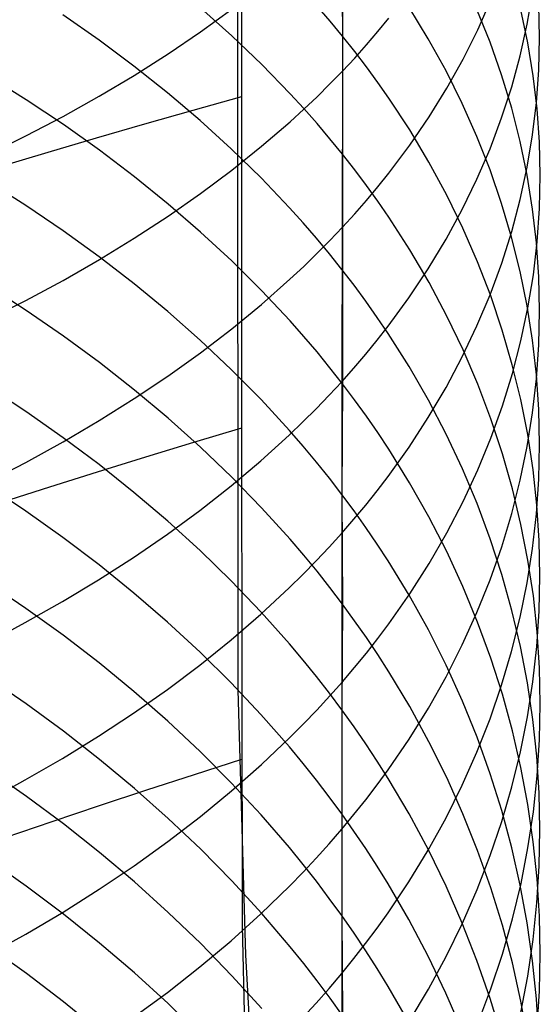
# Model space of a CAD drawing. Extents: x -383 to 1849, y -1185 to -529.
# Tile 514 of 656: x 464 to 469, y -1081 to -1071. Entities that reach past the tile are written whole.
import ezdxf

# ---------------------------------------------------------------- set-up
doc = ezdxf.new("R2010")
doc.units = 0
doc.layers.add('PREDEFINITO', color=7, linetype='CONTINUOUS')

msp = doc.modelspace()

# ---------------------------------------------------------------- linework, layer by layer
at = {"layer": 'PREDEFINITO'}
for p, q in [((465.9596, -885.9744, 440.6312), (465.9984, -1075.4358, 439.0843)), ((465.9646, -1078.013, 439.0376), (465.9095, -902.9318, 440.7506)), ((466.9871, -1070.3813, 635.7491), (466.9942, -1071.5742, 634.6833)), ((466.9939, -1070.3581, 654.7146), (466.9939, -1071.918, 653.6353)), ((468.8132, -1071.4566, 647.1203), (468.8665, -1071.1457, 646.7426)), ((465.9034, -1071.5713, 632.4685), (465.5962, -1071.2972, 632.2061)), ((466.8706, -1071.4255, 634.5353), (466.7433, -1071.2783, 634.3887)), ((467.8389, -1071.5988, 637.0101), (467.6487, -1071.2866, 636.6867)), ((468.3264, -1071.5114, 650.068), (468.4558, -1071.2186, 649.6978)), ((468.935, -1071.5869, 644.53), (468.9273, -1071.2664, 644.156)), ((464.5942, -1071.6133, 630.378), (464.2388, -1071.3652, 630.1499)), ((465.5944, -1071.532, 656.3261), (465.9019, -1071.3085, 656.0193)), ((468.4479, -1071.632, 639.4479), (468.3185, -1071.3105, 639.1015)), ((468.8208, -1071.6391, 641.9658), (468.7522, -1071.3155, 641.603)), ((466.9942, -1071.5742, 634.6833), (466.8706, -1071.4255, 634.5353)), ((467.3422, -1071.5294, 653.1235), (467.4506, -1071.3974, 652.9496)), ((468.7447, -1071.7662, 647.4963), (468.8132, -1071.4566, 647.1203)), ((465.274, -1071.7495, 656.6247), (465.5944, -1071.532, 656.3261)), ((466.1972, -1071.8526, 632.7377), (465.9034, -1071.5713, 632.4685)), ((466.9942, -1071.5742, 634.6833), (466.9941, -1072.7372, 633.5842)), ((467.114, -1071.7245, 634.833), (466.9942, -1071.5742, 634.6833)), ((467.2299, -1071.6602, 653.2957), (467.3422, -1071.5294, 653.1235)), ((468.1817, -1071.8011, 650.4344), (468.3264, -1071.5114, 650.068)), ((468.9274, -1071.9074, 644.904), (468.935, -1071.5869, 644.53)), ((464.9383, -1071.8694, 630.6136), (464.5942, -1071.6133, 630.378)), ((467.1138, -1071.7897, 653.4664), (467.2299, -1071.6602, 653.2957)), ((468.0138, -1071.9157, 637.3382), (467.8389, -1071.5988, 637.0101)), ((468.562, -1071.9565, 639.7976), (468.4479, -1071.632, 639.4479)), ((468.8741, -1071.9643, 642.3303), (468.8208, -1071.6391, 641.9658)), ((464.9412, -1071.9609, 656.9149), (465.274, -1071.7495, 656.6247)), ((467.23, -1071.8763, 634.9841), (467.114, -1071.7245, 634.833)), ((468.661, -1072.074, 647.8701), (468.7447, -1071.7662, 647.4963)), ((465.2705, -1072.1333, 630.8565), (464.9383, -1071.8694, 630.6136)), ((466.4772, -1072.1408, 633.0135), (466.1972, -1071.8526, 632.7377)), ((466.9939, -1071.918, 653.6353), (467.1138, -1071.7897, 653.4664)), ((467.3421, -1072.0296, 635.1367), (467.23, -1071.8763, 634.9841)), ((468.0218, -1072.0874, 650.7964), (468.1817, -1071.8011, 650.4344)), ((463.877, -1072.2009, 628.8459), (463.5, -1071.9652, 628.6376)), ((464.5965, -1072.1661, 657.1965), (464.9412, -1071.9609, 656.9149)), ((466.8702, -1072.0449, 653.8025), (466.9939, -1071.918, 653.6353)), ((466.9939, -1071.918, 653.6353), (466.9864, -1074.9785, 651.3976)), ((468.1735, -1072.2367, 637.6708), (468.0138, -1071.9157, 637.3382)), ((468.6609, -1072.2837, 640.1501), (468.562, -1071.9565, 639.7976)), ((468.9122, -1072.2905, 642.6959), (468.8741, -1071.9643, 642.3303)), ((468.9046, -1072.2276, 645.2775), (468.9274, -1071.9074, 644.904)), ((466.7427, -1072.1705, 653.9679), (466.8702, -1072.0449, 653.8025)), ((467.4505, -1072.1842, 635.2907), (467.3421, -1072.0296, 635.1367)), ((464.2404, -1072.3647, 657.4692), (464.5965, -1072.1661, 657.1965)), ((465.5904, -1072.405, 631.1064), (465.2705, -1072.1333, 630.8565)), ((466.612, -1072.2874, 633.1538), (466.4772, -1072.1408, 633.0135)), ((467.8467, -1072.37, 651.1538), (468.0218, -1072.0874, 650.7964)), ((468.5621, -1072.3797, 648.2414), (468.661, -1072.074, 647.8701)), ((464.2435, -1072.4451, 629.0619), (463.877, -1072.2009, 628.8459)), ((465.9977, -1072.1719, 439.1423), (465.5199, -1072.3058, 439.095)), ((466.6116, -1072.2947, 654.1315), (466.7427, -1072.1705, 653.9679)), ((467.6558, -1072.4976, 635.6026), (467.4505, -1072.1842, 635.2907)), ((468.3181, -1072.5616, 638.0073), (468.1735, -1072.2367, 637.6708)), ((468.8666, -1072.5471, 645.6502), (468.9046, -1072.2276, 645.2775)), ((465.5199, -1072.3058, 439.095), (465.0423, -1072.4419, 439.0383)), ((466.4768, -1072.4175, 654.2933), (466.6116, -1072.2947, 654.1315)), ((466.743, -1072.4357, 633.2957), (466.612, -1072.2874, 633.1538)), ((468.7447, -1072.6131, 640.5051), (468.6609, -1072.2837, 640.1501)), ((468.9351, -1072.6174, 643.0624), (468.9122, -1072.2905, 642.6959)), ((463.8733, -1072.5568, 657.7329), (464.2404, -1072.3647, 657.4692)), ((464.5991, -1072.6978, 629.2853), (464.2435, -1072.4451, 629.0619)), ((465.0423, -1072.4419, 439.0383), (464.5651, -1072.58, 438.9722)), ((465.8974, -1072.6842, 631.3632), (465.5904, -1072.405, 631.1064)), ((466.1965, -1072.6589, 654.6113), (466.4768, -1072.4175, 654.2933)), ((466.8704, -1072.5856, 633.4392), (466.743, -1072.4357, 633.2957)), ((467.6563, -1072.6486, 651.506), (467.8467, -1072.37, 651.1538)), ((468.448, -1072.683, 648.6097), (468.5621, -1072.3797, 648.2414)), ((463.4958, -1072.742, 657.9872), (463.8733, -1072.5568, 657.7329)), ((467.8459, -1072.816, 635.9197), (467.6558, -1072.4976, 635.6026)), ((468.8133, -1072.8654, 646.0217), (468.8666, -1072.5471, 645.6502)), ((464.5651, -1072.58, 438.9722), (464.0885, -1072.7201, 438.8965)), ((466.9941, -1072.7372, 633.5842), (466.8704, -1072.5856, 633.4392)), ((467.4506, -1072.9227, 651.8526), (467.6563, -1072.6486, 651.506)), ((468.4474, -1072.89, 638.3473), (468.3181, -1072.5616, 638.0073)), ((468.8132, -1072.9444, 640.862), (468.7447, -1072.6131, 640.5051)), ((468.9427, -1072.9447, 643.4293), (468.9351, -1072.6174, 643.0624)), ((464.0885, -1072.7201, 438.8965), (463.613, -1072.8621, 438.8115)), ((464.9433, -1072.9587, 629.5159), (464.5991, -1072.6978, 629.2853)), ((466.1912, -1072.9706, 631.6267), (465.8974, -1072.6842, 631.3632)), ((465.9024, -1072.8945, 654.9216), (466.1965, -1072.6589, 654.6113)), ((466.9941, -1072.7372, 633.5842), (466.9934, -1074.9976, 631.3185)), ((467.1139, -1072.8903, 633.7308), (466.9941, -1072.7372, 633.5842)), ((468.3186, -1072.9834, 648.9746), (468.448, -1072.683, 648.6097)), ((468.0207, -1073.1391, 636.2413), (467.8459, -1072.816, 635.9197)), ((465.595, -1073.1241, 655.2241), (465.9024, -1072.8945, 654.9216)), ((467.23, -1073.0449, 633.8788), (467.1139, -1072.8903, 633.7308)), ((467.3421, -1073.058, 652.0237), (467.4506, -1072.9227, 651.8526)), ((468.5615, -1073.2214, 638.6906), (468.4474, -1072.89, 638.3473)), ((468.7449, -1073.1824, 646.3915), (468.8133, -1072.8654, 646.0217)), ((468.8665, -1073.2772, 641.2206), (468.8132, -1072.9444, 640.862)), ((468.9351, -1073.272, 643.7962), (468.9427, -1072.9447, 643.4293)), ((463.8734, -1073.2431, 627.7303), (463.4966, -1073.0036, 627.5268)), ((465.2757, -1073.2276, 629.7537), (464.9433, -1072.9587, 629.5159)), ((466.4712, -1073.2641, 631.8967), (466.1912, -1072.9706, 631.6267)), ((468.174, -1073.2807, 649.3357), (468.3186, -1072.9834, 648.9746)), ((465.2747, -1073.3476, 655.5185), (465.595, -1073.1241, 655.2241)), ((467.2297, -1073.1921, 652.1932), (467.3421, -1073.058, 652.0237)), ((467.3423, -1073.201, 634.0282), (467.23, -1073.0449, 633.8788)), ((468.1803, -1073.4665, 636.5672), (468.0207, -1073.1391, 636.2413)), ((465.5956, -1073.5043, 629.9983), (465.2757, -1073.2276, 629.7537)), ((467.1136, -1073.3249, 652.3612), (467.2297, -1073.1921, 652.1932)), ((467.4507, -1073.3586, 634.179), (467.3423, -1073.201, 634.0282)), ((468.6604, -1073.5555, 639.0366), (468.5615, -1073.2214, 638.6906)), ((468.6612, -1073.4975, 646.7591), (468.7449, -1073.1824, 646.3915)), ((464.2398, -1073.4915, 627.9412), (463.8734, -1073.2431, 627.7303)), ((466.6059, -1073.4134, 632.034), (466.4712, -1073.2641, 631.8967)), ((466.9936, -1073.4563, 652.5274), (467.1136, -1073.3249, 652.3612)), ((468.0141, -1073.5745, 649.6925), (468.174, -1073.2807, 649.3357)), ((468.9046, -1073.6111, 641.5804), (468.8665, -1073.2772, 641.2206)), ((468.9123, -1073.599, 644.1627), (468.9351, -1073.272, 643.7962)), ((464.9419, -1073.5648, 655.8045), (465.2747, -1073.3476, 655.5185)), ((466.7369, -1073.5644, 632.173), (466.6059, -1073.4134, 632.034)), ((467.6562, -1073.6778, 634.4844), (467.4507, -1073.3586, 634.179)), ((464.5952, -1073.7484, 628.1595), (464.2398, -1073.4915, 627.9412)), ((465.9027, -1073.7886, 630.2497), (465.5956, -1073.5043, 629.9983)), ((466.8698, -1073.5865, 652.692), (466.9936, -1073.4563, 652.5274)), ((468.3247, -1073.7977, 636.897), (468.1803, -1073.4665, 636.5672)), ((468.5623, -1073.8105, 647.1243), (468.6612, -1073.4975, 646.7591)), ((464.5973, -1073.7755, 656.0821), (464.9419, -1073.5648, 655.8045)), ((466.8643, -1073.7171, 632.3135), (466.7369, -1073.5644, 632.173)), ((466.7423, -1073.7152, 652.8548), (466.8698, -1073.5865, 652.692)), ((467.8391, -1073.8644, 650.0446), (468.0141, -1073.5745, 649.6925)), ((468.7441, -1073.8919, 639.385), (468.6604, -1073.5555, 639.0366)), ((468.8743, -1073.9252, 644.5284), (468.9123, -1073.599, 644.1627)), ((468.9274, -1073.9457, 641.941), (468.9046, -1073.6111, 641.5804)), ((466.6111, -1073.8426, 653.0158), (466.7423, -1073.7152, 652.8548)), ((466.988, -1073.8715, 632.4555), (466.8643, -1073.7171, 632.3135)), ((467.8465, -1074.0022, 634.7949), (467.6562, -1073.6778, 634.4844)), ((464.2412, -1073.9795, 656.3509), (464.5973, -1073.7755, 656.0821)), ((464.9392, -1074.0136, 628.3848), (464.5952, -1073.7484, 628.1595)), ((466.1965, -1074.0803, 630.5075), (465.9027, -1073.7886, 630.2497)), ((468.4539, -1074.1325, 637.2303), (468.3247, -1073.7977, 636.897)), ((468.4481, -1074.121, 647.4865), (468.5623, -1073.8105, 647.1243)), ((466.4762, -1073.9685, 653.1751), (466.6111, -1073.8426, 653.0158)), ((467.1079, -1074.0274, 632.5989), (466.988, -1073.8715, 632.4555)), ((467.6488, -1074.1501, 650.3916), (467.8391, -1073.8644, 650.0446)), ((468.8126, -1074.2303, 639.7354), (468.7441, -1073.8919, 639.385)), ((463.8742, -1074.1768, 656.6107), (464.2412, -1073.9795, 656.3509)), ((466.1959, -1074.216, 653.4881), (466.4762, -1073.9685, 653.1751)), ((468.0216, -1074.3313, 635.1098), (467.8465, -1074.0022, 634.7949)), ((468.821, -1074.2504, 644.8928), (468.8743, -1073.9252, 644.5284)), ((468.9351, -1074.2808, 642.302), (468.9274, -1073.9457, 641.941)), ((463.8772, -1074.2764, 626.6054), (463.5002, -1074.0327, 626.4065)), ((465.2713, -1074.2871, 628.6171), (464.9392, -1074.0136, 628.3848)), ((466.4766, -1074.3791, 630.7718), (466.1965, -1074.0803, 630.5075)), ((467.2239, -1074.185, 632.7438), (467.1079, -1074.0274, 632.5989)), ((463.4967, -1074.3671, 656.8614), (463.8742, -1074.1768, 656.6107)), ((467.3362, -1074.344, 632.8901), (467.2239, -1074.185, 632.7438)), ((467.4432, -1074.4313, 650.7331), (467.6488, -1074.1501, 650.3916)), ((468.3188, -1074.4286, 647.8454), (468.4481, -1074.121, 647.4865)), ((468.5679, -1074.4703, 637.5667), (468.4539, -1074.1325, 637.2303)), ((464.2437, -1074.5289, 626.8115), (463.8772, -1074.2764, 626.6054)), ((465.5911, -1074.5686, 628.8562), (465.2713, -1074.2871, 628.6171)), ((465.9017, -1074.4575, 653.7936), (466.1959, -1074.216, 653.4881)), ((468.7525, -1074.574, 645.2556), (468.821, -1074.2504, 644.8928)), ((468.8659, -1074.5701, 640.0874), (468.8126, -1074.2303, 639.7354)), ((468.9275, -1074.6158, 642.663), (468.9351, -1074.2808, 642.302)), ((466.6113, -1074.5312, 630.9062), (466.4766, -1074.3791, 630.7718)), ((467.4447, -1074.5045, 633.0378), (467.3362, -1074.344, 632.8901)), ((468.1815, -1074.6647, 635.4289), (468.0216, -1074.3313, 635.1098)), ((465.5941, -1074.693, 654.0913), (465.9017, -1074.4575, 653.7936)), ((467.3347, -1074.57, 650.9016), (467.4432, -1074.4313, 650.7331)), ((468.1742, -1074.733, 648.2005), (468.3188, -1074.4286, 647.8454)), ((468.6666, -1074.8109, 637.9057), (468.5679, -1074.4703, 637.5667)), ((464.5993, -1074.7902, 627.0248), (464.2437, -1074.5289, 626.8115)), ((465.898, -1074.8578, 629.1019), (465.5911, -1074.5686, 628.8562)), ((466.7424, -1074.685, 631.0422), (466.6113, -1074.5312, 630.9062)), ((467.2224, -1074.7075, 651.0685), (467.3347, -1074.57, 650.9016)), ((467.6503, -1074.8297, 633.337), (467.4447, -1074.5045, 633.0378)), ((468.6688, -1074.8959, 645.6164), (468.7525, -1074.574, 645.2556)), ((468.9039, -1074.9111, 640.4406), (468.8659, -1074.5701, 640.0874)), ((466.8697, -1074.8404, 631.1796), (466.7424, -1074.685, 631.0422)), ((468.3261, -1075.0021, 635.7518), (468.1815, -1074.6647, 635.4289)), ((468.9048, -1074.9505, 643.0236), (468.9275, -1074.6158, 642.663)), ((465.2738, -1074.9221, 654.3811), (465.5941, -1074.693, 654.0913)), ((467.1063, -1074.8437, 651.2339), (467.2224, -1074.7075, 651.0685)), ((468.0143, -1075.0338, 648.5514), (468.1742, -1074.733, 648.2005)), ((464.9435, -1075.06, 627.245), (464.5993, -1074.7902, 627.0248)), ((466.1917, -1075.1545, 629.354), (465.898, -1074.8578, 629.1019)), ((466.9934, -1074.9976, 631.3185), (466.8697, -1074.8404, 631.1796)), ((466.9864, -1074.9785, 651.3976), (467.1063, -1074.8437, 651.2339)), ((467.8407, -1075.1602, 633.641), (467.6503, -1074.8297, 633.337)), ((468.7501, -1075.1538, 638.2471), (468.6666, -1074.8109, 637.9057)), ((464.941, -1075.1448, 654.6627), (465.2738, -1074.9221, 654.3811)), ((466.8627, -1075.1119, 651.5597), (466.9864, -1074.9785, 651.3976)), ((466.9864, -1074.9785, 651.3976), (466.9866, -1076.4713, 650.2284)), ((468.5698, -1075.2156, 645.9747), (468.6688, -1074.8959, 645.6164)), ((468.8667, -1075.2844, 643.3834), (468.9048, -1074.9505, 643.0236)), ((468.9268, -1075.2529, 640.7946), (468.9039, -1074.9111, 640.4406)), ((463.8731, -1075.2729, 625.4493), (463.4963, -1075.0256, 625.2554)), ((465.2758, -1075.3381, 627.472), (464.9435, -1075.06, 627.245)), ((466.9934, -1074.9976, 631.3185), (466.9881, -1076.088, 630.1471)), ((467.1133, -1075.1564, 631.4589), (466.9934, -1074.9976, 631.3185)), ((467.8393, -1075.3306, 648.8977), (468.0143, -1075.0338, 648.5514)), ((468.4555, -1075.3431, 636.0781), (468.3261, -1075.0021, 635.7518)), ((464.5963, -1075.3609, 654.936), (464.941, -1075.1448, 654.6627)), ((466.4716, -1075.4586, 629.6124), (466.1917, -1075.1545, 629.354)), ((466.7352, -1075.2439, 651.72), (466.8627, -1075.1119, 651.5597)), ((467.2293, -1075.3167, 631.6007), (467.1133, -1075.1564, 631.4589)), ((468.0159, -1075.4955, 633.9495), (467.8407, -1075.1602, 633.641)), ((468.8184, -1075.4987, 638.5905), (468.7501, -1075.1538, 638.2471)), ((464.2394, -1075.5293, 625.6503), (463.8731, -1075.2729, 625.4493)), ((466.6041, -1075.3744, 651.8785), (466.7352, -1075.2439, 651.72)), ((468.4556, -1075.5327, 646.3302), (468.5698, -1075.2156, 645.9747)), ((468.9344, -1075.5951, 641.149), (468.9268, -1075.2529, 640.7946)), ((464.2402, -1075.5701, 655.2006), (464.5963, -1075.3609, 654.936)), ((465.5958, -1075.6242, 627.7055), (465.2758, -1075.3381, 627.472)), ((467.3416, -1075.4786, 631.7438), (467.2293, -1075.3167, 631.6007)), ((467.649, -1075.6231, 649.239), (467.8393, -1075.3306, 648.8977)), ((468.5697, -1075.6872, 636.4074), (468.4555, -1075.3431, 636.0781)), ((468.8135, -1075.6172, 643.742), (468.8667, -1075.2844, 643.3834)), ((465.9984, -1075.4357, 439.0842), (465.5245, -1075.5781, 439.0376)), ((465.9984, -1075.4358, 439.0843), (466.0033, -1080.3351, 438.994)), ((466.4693, -1075.5035, 652.0352), (466.6041, -1075.3744, 651.8785)), ((466.6062, -1075.6134, 629.7438), (466.4716, -1075.4586, 629.6124)), ((464.5948, -1075.7946, 625.8583), (464.2394, -1075.5293, 625.6503)), ((466.189, -1075.7571, 652.3433), (466.4693, -1075.5035, 652.0352)), ((467.45, -1075.642, 631.8883), (467.3416, -1075.4786, 631.7438)), ((468.1759, -1075.8353, 634.2621), (468.0159, -1075.4955, 633.9495)), ((468.3261, -1075.8469, 646.6824), (468.4556, -1075.5327, 646.3302)), ((468.8714, -1075.8451, 638.9353), (468.8184, -1075.4987, 638.5905)), ((463.8731, -1075.7724, 655.4565), (464.2402, -1075.5701, 655.2006)), ((465.5245, -1075.5781, 439.0376), (465.0507, -1075.7225, 438.9817)), ((465.9029, -1075.9182, 627.9455), (465.5958, -1075.6242, 627.7055)), ((466.7372, -1075.7699, 629.8768), (466.6062, -1075.6134, 629.7438)), ((467.4434, -1075.911, 649.5748), (467.649, -1075.6231, 649.239)), ((467.6555, -1075.9731, 632.1809), (467.45, -1075.642, 631.8883)), ((468.7451, -1075.9484, 644.099), (468.8135, -1075.6172, 643.742)), ((468.9268, -1075.9372, 641.5033), (468.9344, -1075.5951, 641.149)), ((465.0507, -1075.7225, 438.9817), (464.5773, -1075.8689, 438.9163)), ((465.895, -1076.0047, 652.6439), (466.189, -1075.7571, 652.3433)), ((468.6687, -1076.0341, 636.7393), (468.5697, -1075.6872, 636.4074)), ((463.4956, -1075.9676, 655.7033), (463.8731, -1075.7724, 655.4565)), ((464.9388, -1076.0685, 626.073), (464.5948, -1075.7946, 625.8583)), ((466.8645, -1075.9281, 630.0112), (466.7372, -1075.7699, 629.8768)), ((468.3207, -1076.1792, 634.5784), (468.1759, -1075.8353, 634.2621)), ((468.1815, -1076.1578, 647.031), (468.3261, -1075.8469, 646.6824)), ((468.9093, -1076.1926, 639.2814), (468.8714, -1075.8451, 638.9353)), ((464.5773, -1075.8689, 438.9163), (464.1047, -1076.0172, 438.8415)), ((466.1967, -1076.2198, 628.1917), (465.9029, -1075.9182, 627.9455)), ((466.9881, -1076.088, 630.1471), (466.8645, -1075.9281, 630.0112)), ((467.3349, -1076.0531, 649.7406), (467.4434, -1075.911, 649.5748)), ((468.6614, -1076.2778, 644.4539), (468.7451, -1075.9484, 644.099)), ((468.904, -1076.279, 641.8573), (468.9268, -1075.9372, 641.5033)), ((463.8724, -1076.2527, 624.2786), (463.4957, -1076.0016, 624.0897)), ((464.1047, -1076.0172, 438.8415), (463.633, -1076.1673, 438.7571)), ((465.5876, -1076.2459, 652.9368), (465.895, -1076.0047, 652.6439)), ((467.8458, -1076.3095, 632.4783), (467.6555, -1075.9731, 632.1809)), ((468.7525, -1076.3834, 637.0736), (468.6687, -1076.0341, 636.7393)), ((465.2709, -1076.3509, 626.2944), (464.9388, -1076.0685, 626.073)), ((467.1078, -1076.2496, 630.2844), (466.9881, -1076.088, 630.1471)), ((466.9881, -1076.088, 630.1471), (466.9936, -1077.1684, 628.966)), ((467.2226, -1076.1938, 649.9048), (467.3349, -1076.0531, 649.7406)), ((466.4768, -1076.5288, 628.444), (466.1967, -1076.2198, 628.1917)), ((467.1065, -1076.3332, 650.0674), (467.2226, -1076.1938, 649.9048)), ((468.0215, -1076.4651, 647.3754), (468.1815, -1076.1578, 647.031)), ((468.4503, -1076.5266, 634.898), (468.3207, -1076.1792, 634.5784)), ((468.9319, -1076.541, 639.6282), (468.9093, -1076.1926, 639.2814)), ((464.2387, -1076.513, 624.4745), (463.8724, -1076.2527, 624.2786)), ((465.2674, -1076.4806, 653.2219), (465.5876, -1076.2459, 652.9368)), ((466.9866, -1076.4713, 650.2284), (467.1065, -1076.3332, 650.0674)), ((467.2238, -1076.4129, 630.4231), (467.1078, -1076.2496, 630.2844)), ((468.0209, -1076.6508, 632.78), (467.8458, -1076.3095, 632.4783)), ((468.5625, -1076.605, 644.8064), (468.6614, -1076.2778, 644.4539)), ((468.866, -1076.62, 642.2105), (468.904, -1076.279, 641.8573)), ((465.5907, -1076.6415, 626.5222), (465.2709, -1076.3509, 626.2944)), ((467.336, -1076.5777, 630.5631), (467.2238, -1076.4129, 630.4231)), ((468.8211, -1076.7346, 637.4097), (468.7525, -1076.3834, 637.0736)), ((464.5941, -1076.7823, 624.6771), (464.2387, -1076.513, 624.4745)), ((464.9348, -1076.7087, 653.4989), (465.2674, -1076.4806, 653.2219)), ((466.6114, -1076.6861, 628.5723), (466.4768, -1076.5288, 628.444)), ((466.8629, -1076.6079, 650.3878), (466.9866, -1076.4713, 650.2284)), ((466.9866, -1076.4713, 650.2284), (466.9868, -1079.3861, 647.8032)), ((467.8464, -1076.7684, 647.7154), (468.0215, -1076.4651, 647.3754)), ((468.5647, -1076.8773, 635.2207), (468.4503, -1076.5266, 634.898)), ((466.7354, -1076.743, 650.5454), (466.8629, -1076.6079, 650.3878)), ((467.4444, -1076.7441, 630.7045), (467.336, -1076.5777, 630.5631)), ((468.4483, -1076.9295, 645.1561), (468.5625, -1076.605, 644.8064)), ((468.8127, -1076.9599, 642.5625), (468.866, -1076.62, 642.2105)), ((468.9392, -1076.8897, 639.9753), (468.9319, -1076.541, 639.6282)), ((464.5903, -1076.9299, 653.7676), (464.9348, -1076.7087, 653.4989)), ((465.8976, -1076.9401, 626.7563), (465.5907, -1076.6415, 626.5222)), ((466.7425, -1076.8451, 628.7021), (466.6114, -1076.6861, 628.5723)), ((468.1808, -1076.9966, 633.0857), (468.0209, -1076.6508, 632.78)), ((464.938, -1077.0604, 624.8864), (464.5941, -1076.7823, 624.6771)), ((466.6043, -1076.8767, 650.7013), (466.7354, -1076.743, 650.5454)), ((467.6498, -1077.0811, 630.9908), (467.4444, -1076.7441, 630.7045)), ((467.656, -1077.0673, 648.0505), (467.8464, -1076.7684, 647.7154)), ((468.8744, -1077.0874, 637.7473), (468.8211, -1076.7346, 637.4097)), ((466.4695, -1077.0088, 650.8555), (466.6043, -1076.8767, 650.7013)), ((466.8699, -1077.0059, 628.8333), (466.7425, -1076.8451, 628.7021)), ((468.6639, -1077.2309, 635.5459), (468.5647, -1076.8773, 635.2207)), ((468.9314, -1077.2384, 640.3225), (468.9392, -1076.8897, 639.9753)), ((463.8729, -1077.2109, 623.091), (463.4962, -1076.9561, 622.9071)), ((464.2344, -1077.1442, 654.0278), (464.5903, -1076.9299, 653.7676)), ((466.1912, -1077.2466, 626.9965), (465.8976, -1076.9401, 626.7563)), ((466.1892, -1077.2685, 651.1585), (466.4695, -1077.0088, 650.8555)), ((466.9936, -1077.1684, 628.966), (466.8699, -1077.0059, 628.8333)), ((468.3254, -1077.3465, 633.3951), (468.1808, -1076.9966, 633.0857)), ((468.319, -1077.251, 645.5026), (468.4483, -1076.9295, 645.1561)), ((468.7442, -1077.2982, 642.9129), (468.8127, -1076.9599, 642.5625)), ((465.2701, -1077.3471, 625.1021), (464.938, -1077.0604, 624.8864)), ((467.4503, -1077.3615, 648.3802), (467.656, -1077.0673, 648.0505)), ((467.8399, -1077.4236, 631.2818), (467.6498, -1077.0811, 630.9908)), ((468.9125, -1077.4415, 638.0861), (468.8744, -1077.0874, 637.7473)), ((463.8675, -1077.3512, 654.2792), (464.2344, -1077.1442, 654.0278)), ((464.2393, -1077.4751, 623.2817), (463.8729, -1077.2109, 623.091)), ((466.9936, -1077.1684, 628.966), (466.9876, -1078.2106, 627.7523)), ((467.1134, -1077.3326, 629.1), (466.9936, -1077.1684, 628.966)), ((465.8952, -1077.5219, 651.4541), (466.1892, -1077.2685, 651.1585)), ((466.4711, -1077.5606, 627.2427), (466.1912, -1077.2466, 626.9965)), ((468.1744, -1077.5692, 645.8454), (468.319, -1077.251, 645.5026)), ((468.6605, -1077.6346, 643.2613), (468.7442, -1077.2982, 642.9129)), ((468.7479, -1077.5869, 635.8734), (468.6639, -1077.2309, 635.5459)), ((468.9083, -1077.5867, 640.6693), (468.9314, -1077.2384, 640.3225)), ((463.4901, -1077.551, 654.5218), (463.8675, -1077.3512, 654.2792)), ((465.5898, -1077.6422, 625.3241), (465.2701, -1077.3471, 625.1021)), ((467.2295, -1077.4984, 629.2353), (467.1134, -1077.3326, 629.1)), ((467.3418, -1077.5067, 648.543), (467.4503, -1077.3615, 648.3802)), ((468.4549, -1077.7001, 633.7077), (468.3254, -1077.3465, 633.3951)), ((464.5946, -1077.7483, 623.479), (464.2393, -1077.4751, 623.2817)), ((467.3417, -1077.6658, 629.372), (467.2295, -1077.4984, 629.2353)), ((468.0149, -1077.7712, 631.5771), (467.8399, -1077.4236, 631.2818)), ((468.9354, -1077.7963, 638.4256), (468.9125, -1077.4415, 638.0861)), ((465.5878, -1077.7689, 651.7422), (465.8952, -1077.5219, 651.4541)), ((466.6057, -1077.7204, 627.368), (466.4711, -1077.5606, 627.2427)), ((467.2294, -1077.6505, 648.7043), (467.3418, -1077.5067, 648.543)), ((468.0145, -1077.8836, 646.1842), (468.1744, -1077.5692, 645.8454)), ((468.8167, -1077.9449, 636.2028), (468.7479, -1077.5869, 635.8734)), ((468.87, -1077.9342, 641.0153), (468.9083, -1077.5867, 640.6693)), ((465.8967, -1077.9454, 625.5523), (465.5898, -1077.6422, 625.3241)), ((467.1133, -1077.7931, 648.8641), (467.2294, -1077.6505, 648.7043)), ((467.4502, -1077.8348, 629.5099), (467.3417, -1077.6658, 629.372)), ((468.5616, -1077.9687, 643.6073), (468.6605, -1077.6346, 643.2613)), ((464.9386, -1078.0306, 623.6827), (464.5946, -1077.7483, 623.479)), ((465.2676, -1078.0093, 652.0226), (465.5878, -1077.7689, 651.7422)), ((466.7367, -1077.8821, 627.4947), (466.6057, -1077.7204, 627.368)), ((466.9933, -1077.9342, 649.0222), (467.1133, -1077.7931, 648.8641)), ((468.1747, -1078.1233, 631.8763), (468.0149, -1077.7712, 631.5771)), ((468.5691, -1078.057, 634.0232), (468.4549, -1077.7001, 633.7077)), ((466.864, -1078.0455, 627.6228), (466.7367, -1077.8821, 627.4947)), ((467.6557, -1078.1771, 629.7893), (467.4502, -1077.8348, 629.5099)), ((467.8395, -1078.1938, 646.5185), (468.0145, -1077.8836, 646.1842)), ((468.943, -1078.1515, 638.7656), (468.9354, -1077.7963, 638.4256)), ((463.8776, -1078.1527, 621.8906), (463.5005, -1077.8941, 621.7115)), ((466.1903, -1078.2566, 625.7864), (465.8967, -1077.9454, 625.5523)), ((466.8695, -1078.0738, 649.1788), (466.9933, -1077.9342, 649.0222)), ((468.4475, -1078.3001, 643.9506), (468.5616, -1077.9687, 643.6073)), ((468.8165, -1078.2806, 641.3601), (468.87, -1077.9342, 641.0153)), ((468.8703, -1078.3045, 636.5336), (468.8167, -1077.9449, 636.2028)), ((464.935, -1078.2428, 652.295), (465.2676, -1078.0093, 652.0226)), ((465.2707, -1078.3215, 623.8928), (464.9386, -1078.0306, 623.6827)), ((466.0396, -1080.6286, 438.9941), (465.9646, -1078.013, 439.0376)), ((466.742, -1078.212, 649.3337), (466.8695, -1078.0738, 649.1788)), ((466.9876, -1078.2106, 627.7523), (466.864, -1078.0455, 627.6228)), ((468.6681, -1078.4168, 634.3412), (468.5691, -1078.057, 634.0232)), ((464.2441, -1078.4208, 622.0762), (463.8776, -1078.1527, 621.8906)), ((467.846, -1078.5249, 630.0732), (467.6557, -1078.1771, 629.7893)), ((468.3192, -1078.4797, 632.1791), (468.1747, -1078.1233, 631.8763)), ((468.9354, -1078.5067, 639.1055), (468.943, -1078.1515, 638.7656)), ((464.5905, -1078.4693, 652.5592), (464.935, -1078.2428, 652.295)), ((466.4702, -1078.5754, 626.0263), (466.1903, -1078.2566, 625.7864)), ((466.6107, -1078.3486, 649.4869), (466.742, -1078.212, 649.3337)), ((466.9876, -1078.2106, 627.7523), (466.9874, -1080.2374, 625.276)), ((467.1074, -1078.3775, 627.8831), (466.9876, -1078.2106, 627.7523)), ((467.6492, -1078.4996, 646.8479), (467.8395, -1078.1938, 646.5185)), ((468.7478, -1078.6254, 641.7034), (468.8165, -1078.2806, 641.3601)), ((465.5905, -1078.6209, 624.1089), (465.2707, -1078.3215, 623.8928)), ((466.4759, -1078.4838, 649.6384), (466.6107, -1078.3486, 649.4869)), ((467.2233, -1078.5461, 628.0152), (467.1074, -1078.3775, 627.8831)), ((468.3181, -1078.6285, 644.2906), (468.4475, -1078.3001, 643.9506)), ((468.9086, -1078.6654, 636.8656), (468.8703, -1078.3045, 636.5336)), ((464.2346, -1078.6887, 652.8151), (464.5905, -1078.4693, 652.5592)), ((464.5997, -1078.6981, 622.2682), (464.2441, -1078.4208, 622.0762)), ((468.7519, -1078.779, 634.6614), (468.6681, -1078.4168, 634.3412)), ((466.1955, -1078.7494, 649.9361), (466.4759, -1078.4838, 649.6384)), ((467.3355, -1078.7163, 628.1487), (467.2233, -1078.5461, 628.0152)), ((467.4436, -1078.8005, 647.1721), (467.6492, -1078.4996, 646.8479)), ((468.021, -1078.8779, 630.3613), (467.846, -1078.5249, 630.0732)), ((468.4486, -1078.8399, 632.4851), (468.3192, -1078.4797, 632.1791)), ((468.9126, -1078.8615, 639.445), (468.9354, -1078.5067, 639.1055)), ((465.8974, -1078.9286, 624.331), (465.5905, -1078.6209, 624.1089)), ((466.6048, -1078.7377, 626.1484), (466.4702, -1078.5754, 626.0263)), ((468.1735, -1078.9533, 644.6271), (468.3181, -1078.6285, 644.2906)), ((468.6638, -1078.9682, 642.0447), (468.7478, -1078.6254, 641.7034)), ((468.9318, -1079.027, 637.1983), (468.9086, -1078.6654, 636.8656)), ((463.8677, -1078.9008, 653.0625), (464.2346, -1078.6887, 652.8151)), ((464.944, -1078.9845, 622.4664), (464.5997, -1078.6981, 622.2682)), ((465.9987, -1078.7009, 439.0243), (465.5309, -1078.8511, 438.9766)), ((465.9013, -1079.0086, 650.2267), (466.1955, -1078.7494, 649.9361)), ((466.7358, -1078.9018, 626.2719), (466.6048, -1078.7377, 626.1484)), ((467.4439, -1078.8881, 628.2833), (467.3355, -1078.7163, 628.1487)), ((463.8779, -1079.0629, 620.6656), (463.5009, -1078.8008, 620.4917)), ((465.5309, -1078.8511, 438.9766), (465.0633, -1079.0032, 438.9196)), ((467.3351, -1078.9489, 647.3321), (467.4436, -1078.8005, 647.1721)), ((468.5627, -1079.2034, 632.7939), (468.4486, -1078.8399, 632.4851)), ((468.8204, -1079.1433, 634.9834), (468.7519, -1078.779, 634.6614)), ((468.8746, -1079.2155, 639.7838), (468.9126, -1078.8615, 639.445)), ((463.4903, -1079.1053, 653.301), (463.8677, -1078.9008, 653.0625)), ((466.191, -1079.2443, 624.5589), (465.8974, -1078.9286, 624.331)), ((466.8631, -1079.0677, 626.3967), (466.7358, -1078.9018, 626.2719)), ((467.2228, -1079.0961, 647.4907), (467.3351, -1078.9489, 647.3321)), ((467.6493, -1079.2362, 628.5562), (467.4439, -1078.8881, 628.2833)), ((468.0136, -1079.2744, 644.9596), (468.1735, -1078.9533, 644.6271)), ((468.1809, -1079.2355, 630.6531), (468.021, -1078.8779, 630.3613)), ((465.0633, -1079.0032, 438.9196), (464.5961, -1079.1572, 438.8533)), ((465.2763, -1079.2796, 622.6707), (464.944, -1078.9845, 622.4664)), ((465.5938, -1079.2613, 650.51), (465.9013, -1079.0086, 650.2267)), ((468.5646, -1079.3087, 642.3837), (468.6638, -1078.9682, 642.0447)), ((468.9397, -1079.3891, 637.5314), (468.9318, -1079.027, 637.1983)), ((464.2445, -1079.3347, 620.8459), (463.8779, -1079.0629, 620.6656)), ((466.9866, -1079.2354, 626.5229), (466.8631, -1079.0677, 626.3967)), ((467.1067, -1079.2418, 647.6477), (467.2228, -1079.0961, 647.4907)), ((468.8738, -1079.5092, 635.3069), (468.8204, -1079.1433, 634.9834)), ((464.5961, -1079.1572, 438.8533), (464.1298, -1079.313, 438.7775)), ((466.4709, -1079.5678, 624.7925), (466.191, -1079.2443, 624.5589)), ((467.1064, -1079.4049, 626.6504), (466.9866, -1079.2354, 626.5229)), ((466.9868, -1079.3861, 647.8032), (467.1067, -1079.2418, 647.6477)), ((467.8395, -1079.59, 628.8335), (467.6493, -1079.2362, 628.5562)), ((468.3255, -1079.5973, 630.9484), (468.1809, -1079.2355, 630.6531)), ((468.6616, -1079.5699, 633.1053), (468.5627, -1079.2034, 632.7939)), ((468.8213, -1079.5684, 640.1214), (468.8746, -1079.2155, 639.7838)), ((464.1298, -1079.313, 438.7775), (463.6644, -1079.4706, 438.6923)), ((464.6001, -1079.6158, 621.0324), (464.2445, -1079.3347, 620.8459)), ((465.2734, -1079.5072, 650.7857), (465.5938, -1079.2613, 650.51)), ((465.5963, -1079.5833, 622.881), (465.2763, -1079.2796, 622.6707)), ((467.8385, -1079.5912, 645.2878), (468.0136, -1079.2744, 644.9596)), ((468.4502, -1079.6465, 642.7199), (468.5646, -1079.3087, 642.3837)), ((466.8631, -1079.5288, 647.957), (466.9868, -1079.3861, 647.8032)), ((466.9868, -1079.3861, 647.8032), (466.9859, -1080.8087, 646.5487)), ((467.2224, -1079.5761, 626.7793), (467.1064, -1079.4049, 626.6504)), ((468.9324, -1079.7512, 637.8645), (468.9397, -1079.3891, 637.5314)), ((464.9406, -1079.7461, 651.0536), (465.2734, -1079.5072, 650.7857)), ((466.7356, -1079.6701, 648.1092), (466.8631, -1079.5288, 647.957)), ((468.9119, -1079.8764, 635.6315), (468.8738, -1079.5092, 635.3069)), ((464.9444, -1079.906, 621.2249), (464.6001, -1079.6158, 621.0324)), ((465.9034, -1079.8953, 623.097), (465.5963, -1079.5833, 622.881)), ((466.6055, -1079.7324, 624.9114), (466.4709, -1079.5678, 624.7925)), ((467.3345, -1079.749, 626.9093), (467.2224, -1079.5761, 626.7793)), ((467.6482, -1079.9035, 645.6111), (467.8385, -1079.5912, 645.2878)), ((468.0144, -1079.9489, 629.1149), (467.8395, -1079.59, 628.8335)), ((468.4549, -1079.963, 631.2469), (468.3255, -1079.5973, 630.9484)), ((468.7454, -1079.9389, 633.4188), (468.6616, -1079.5699, 633.1053)), ((468.7528, -1079.9196, 640.4576), (468.8213, -1079.5684, 640.1214)), ((463.8777, -1079.9478, 619.4222), (463.5007, -1079.6823, 619.2535)), ((466.6045, -1079.8098, 648.2597), (466.7356, -1079.6701, 648.1092)), ((466.7365, -1079.8989, 625.0316), (466.6055, -1079.7324, 624.9114)), ((468.3206, -1079.9811, 643.0531), (468.4502, -1079.6465, 642.7199)), ((464.596, -1079.978, 651.3136), (464.9406, -1079.7461, 651.0536)), ((466.4697, -1079.9479, 648.4086), (466.6045, -1079.8098, 648.2597)), ((467.4429, -1079.9234, 627.0406), (467.3345, -1079.749, 626.9093)), ((468.9098, -1080.1129, 638.1972), (468.9324, -1079.7512, 637.8645)), ((465.2767, -1080.2051, 621.4233), (464.9444, -1079.906, 621.2249)), ((466.1972, -1080.2154, 623.3186), (465.9034, -1079.8953, 623.097)), ((466.8638, -1080.0673, 625.1531), (466.7365, -1079.8989, 625.0316)), ((467.4427, -1080.2107, 645.9293), (467.6482, -1079.9035, 645.6111)), ((467.6483, -1080.2769, 627.3065), (467.4429, -1079.9234, 627.0406)), ((468.6691, -1080.2689, 640.7918), (468.7528, -1079.9196, 640.4576)), ((468.9348, -1080.2443, 635.9568), (468.9119, -1079.8764, 635.6315)), ((464.2443, -1080.223, 619.597), (463.8777, -1079.9478, 619.4222)), ((464.2398, -1080.2026, 651.5653), (464.596, -1079.978, 651.3136)), ((466.1895, -1080.2193, 648.7011), (466.4697, -1079.9479, 648.4086)), ((468.1742, -1080.3126, 629.4), (468.0144, -1079.9489, 629.1149)), ((468.1757, -1080.3122, 643.3828), (468.3206, -1079.9811, 643.0531)), ((468.5691, -1080.332, 631.5481), (468.4549, -1079.963, 631.2469)), ((468.8139, -1080.3099, 633.7341), (468.7454, -1079.9389, 633.4188)), ((466.9874, -1080.2374, 625.276), (466.8638, -1080.0673, 625.1531)), ((468.8721, -1080.4738, 638.5293), (468.9098, -1080.1129, 638.1972)), ((463.8728, -1080.4196, 651.8087), (464.2398, -1080.2026, 651.5653)), ((465.5967, -1080.5129, 621.6275), (465.2767, -1080.2051, 621.4233)), ((465.8954, -1080.4842, 648.9865), (466.1895, -1080.2193, 648.7011)), ((466.4773, -1080.5434, 623.5457), (466.1972, -1080.2154, 623.3186)), ((467.3342, -1080.3623, 646.0864), (467.4427, -1080.2107, 645.9293)), ((464.5999, -1080.5077, 619.7779), (464.2443, -1080.223, 619.597)), ((467.1072, -1080.4094, 625.4001), (466.9874, -1080.2374, 625.276)), ((466.9874, -1080.2374, 625.276), (466.9941, -1081.2221, 624.0155)), ((467.8384, -1080.6361, 627.5768), (467.6483, -1080.2769, 627.3065)), ((468.0156, -1080.6395, 643.7086), (468.1757, -1080.3122, 643.3828)), ((468.3187, -1080.6807, 629.6885), (468.1742, -1080.3126, 629.4)), ((468.5701, -1080.6159, 641.1238), (468.6691, -1080.2689, 640.7918)), ((468.8672, -1080.6827, 634.0508), (468.8139, -1080.3099, 633.7341)), ((468.9425, -1080.6127, 636.2825), (468.9348, -1080.2443, 635.9568)), ((466.0033, -1080.3351, 438.994), (466.0448, -1081.9697, 438.9654)), ((467.2231, -1080.5831, 625.5255), (467.1072, -1080.4094, 625.4001)), ((467.2219, -1080.5126, 646.242), (467.3342, -1080.3623, 646.0864)), ((468.6681, -1080.704, 631.8517), (468.5691, -1080.332, 631.5481)), ((463.4953, -1080.6291, 652.0435), (463.8728, -1080.4196, 651.8087)), ((464.9442, -1080.8017, 619.9647), (464.5999, -1080.5077, 619.7779)), ((465.588, -1080.7424, 649.2646), (465.8954, -1080.4842, 648.9865)), ((468.8191, -1080.8335, 638.8602), (468.8721, -1080.4738, 638.5293)), ((463.878, -1080.8087, 618.1615), (463.501, -1080.5399, 617.9981)), ((465.9039, -1080.8291, 621.8373), (465.5967, -1080.5129, 621.6275)), ((466.612, -1080.7103, 623.6612), (466.4773, -1080.5434, 623.5457)), ((467.1058, -1080.6614, 646.3961), (467.2219, -1080.5126, 646.242)), ((467.3353, -1080.7584, 625.6521), (467.2231, -1080.5831, 625.5255)), ((466.1865, -1083.2345, 438.953), (466.0396, -1080.6286, 438.9941)), ((466.9859, -1080.8087, 646.5487), (467.1058, -1080.6614, 646.3961)), ((468.0133, -1081.0006, 627.8511), (467.8384, -1080.6361, 627.5768)), ((467.8403, -1080.9624, 644.0301), (468.0156, -1080.6395, 643.7086)), ((468.4481, -1081.0526, 629.9801), (468.3187, -1080.6807, 629.6885)), ((468.4559, -1080.96, 641.4531), (468.5701, -1080.6159, 641.1238)), ((468.7519, -1081.0786, 632.1574), (468.6681, -1080.704, 631.8517)), ((468.9052, -1081.0567, 634.3686), (468.8672, -1080.6827, 634.0508)), ((468.9349, -1080.9811, 636.6081), (468.9425, -1080.6127, 636.2825)), ((465.2765, -1081.1047, 620.1571), (464.9442, -1080.8017, 619.9647)), ((465.2678, -1080.9936, 649.5353), (465.588, -1080.7424, 649.2646)), ((466.7431, -1080.879, 623.778), (466.612, -1080.7103, 623.6612)), ((467.4437, -1080.9354, 625.7799), (467.3353, -1080.7584, 625.6521)), ((464.2446, -1081.0873, 618.3309), (463.878, -1080.8087, 618.1615)), ((466.1977, -1081.1536, 622.0525), (465.9039, -1080.8291, 621.8373)), ((466.8705, -1081.0497, 623.8961), (466.7431, -1080.879, 623.778)), ((466.8622, -1080.9545, 646.6997), (466.9859, -1080.8087, 646.5487)), ((466.9859, -1080.8087, 646.5487), (466.9869, -1082.2035, 645.2656)), ((468.7509, -1081.1916, 639.1896), (468.8191, -1080.8335, 638.8602)), ((464.9352, -1081.2377, 649.7983), (465.2678, -1080.9936, 649.5353)), ((466.7347, -1081.0987, 646.849), (466.8622, -1080.9545, 646.6997)), ((467.6491, -1081.294, 626.0388), (467.4437, -1080.9354, 625.7799)), ((467.6498, -1081.2807, 644.3469), (467.8403, -1080.9624, 644.0301)), ((468.3265, -1081.301, 641.7794), (468.4559, -1080.96, 641.4531)), ((468.9121, -1081.3491, 636.9334), (468.9349, -1080.9811, 636.6081)), ((464.6002, -1081.3756, 618.5062), (464.2446, -1081.0873, 618.3309)), ((466.9941, -1081.2221, 624.0155), (466.8705, -1081.0497, 623.8961)), ((468.1731, -1081.3699, 628.129), (468.0133, -1081.0006, 627.8511)), ((468.5622, -1081.4281, 630.2744), (468.4481, -1081.0526, 629.9801)), ((468.8205, -1081.4553, 632.4649), (468.7519, -1081.0786, 632.1574)), ((468.9281, -1081.4316, 634.6871), (468.9052, -1081.0567, 634.3686)), ((465.5965, -1081.4164, 620.3552), (465.2765, -1081.1047, 620.1571)), ((466.6035, -1081.2413, 646.9968), (466.7347, -1081.0987, 646.849))]:
    msp.add_line(p, q, dxfattribs=at)

doc.saveas('drawing.dxf')
